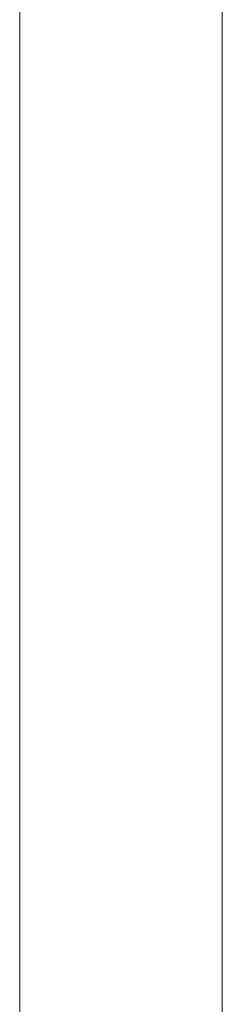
# Model space of a CAD drawing. Header units: millimetres. Extents: x -526411 to -400573, y 47353 to 130199.
# Tile 415 of 543: x -471258 to -471162, y 115568 to 116034. Entities that reach past the tile are written whole.
import ezdxf

# ---------------------------------------------------------------- set-up
doc = ezdxf.new("R2010")
doc.units = ezdxf.units.MM
doc.layers.add('75_--', color=7, linetype='Continuous', lineweight=18)
doc.layers.add('m-pg-03_AI_dwg', color=8, linetype='Continuous', lineweight=18)

# ---------------------------------------------------------------- blocks, each defined once
blk = doc.blocks.new('m-pg-03_AI_dwg_block 5290-644258-3e Verdieping - Percelen telling LI')
at = {"layer": '75_--', "color": 133}
blk.add_line((-244.589, 1386.343), (-244.589, 1348.697), dxfattribs=at)
blk = doc.blocks.new('m-pg-03_AI_dwg_block 5291-644259-3e Verdieping - Percelen telling LI')
at = {"layer": '75_--', "color": 133}
blk.add_line((-240.266, 1386.342), (-240.266, 1348.697), dxfattribs=at)
blk = doc.blocks.new('m-pg-03_AI_dwg_block 5245-644301-3e Verdieping - Percelen telling LI')
for name in ['m-pg-03_AI_dwg_block 5290-644258-3e Verdieping - Percelen telling LI', 'm-pg-03_AI_dwg_block 5291-644259-3e Verdieping - Percelen telling LI']:
    blk.add_blockref(name, (0, 0))
blk = doc.blocks.new('m-pg-03_AI_dwg-638970-3e Verdieping - Percelen telling LI')
blk.add_blockref('m-pg-03_AI_dwg_block 5245-644301-3e Verdieping - Percelen telling LI', (0, 0))

msp = doc.modelspace()

# ---------------------------------------------------------------- block references
at = {"layer": 'm-pg-03_AI_dwg', "color": 133, "xscale": 22.2068924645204, "yscale": 22.2068924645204, "zscale": 22.2068924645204}
msp.add_blockref('m-pg-03_AI_dwg-638970-3e Verdieping - Percelen telling LI', (-465826.52, 85478.03), dxfattribs=at)

doc.saveas('drawing.dxf')
